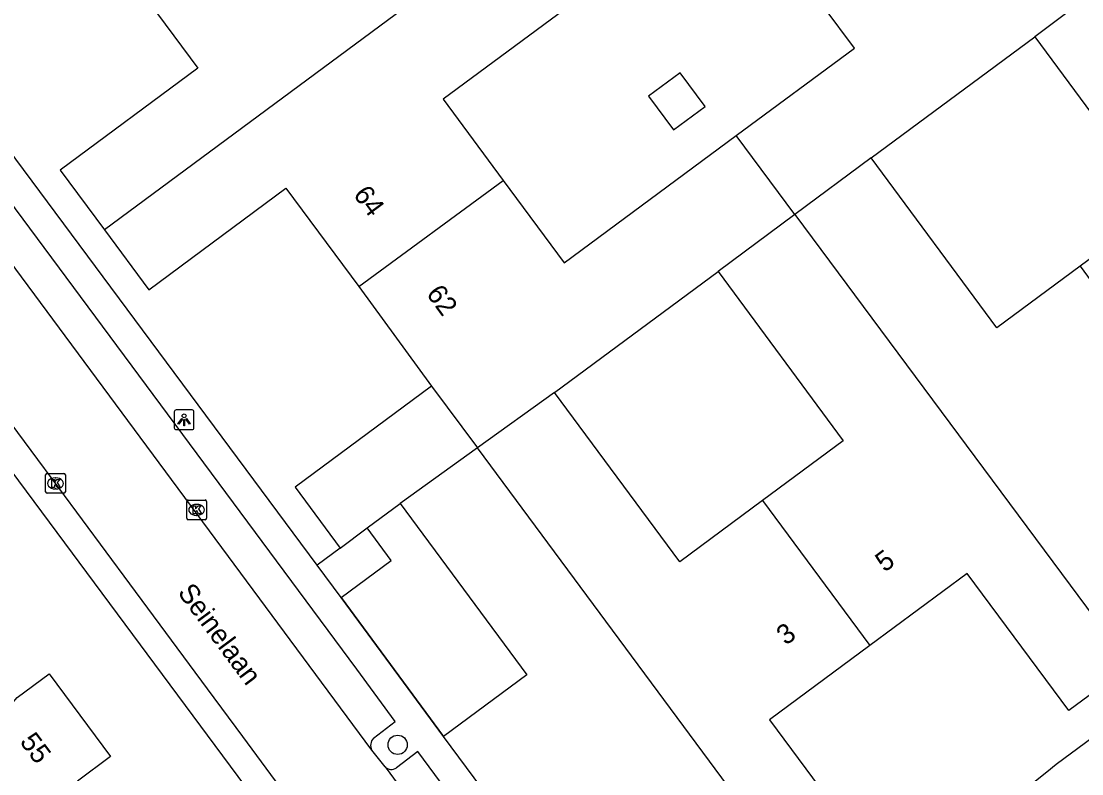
# Model space of a CAD drawing. Extents: x 157767 to 159171, y 387842 to 389425.
# Drawn here: x 158194.7 to 158248.5, y 388797.6 to 388835.7 of the extents above; entities that cross this region are included whole.
import ezdxf

# ---------------------------------------------------------------- set-up
doc = ezdxf.new("R2010")
doc.units = 0
for name, color, linetype in [('IMGEO_Boom', 7, 'Continuous'), ('IMGEO_Kolk', 7, 'Continuous'), ('IMGEO_Lichtpunt', 7, 'Continuous'), ('IMGEO_Muur', 7, 'Continuous'), ('IMGEO_Openbare_ruimte_label', 7, 'Continuous'), ('IMGEO_Pand', 7, 'Continuous'), ('IMGEO_Pand_nummerreeks', 7, 'Continuous'), ('IMGEO_Rijbaan_lokaal_open', 7, 'Continuous'), ('IMGEO_Voetpad_open', 7, 'Continuous')]:
    doc.layers.add(name, color=color, linetype=linetype)

msp = doc.modelspace()

# ---------------------------------------------------------------- linework, layer by layer
at = {"layer": 'IMGEO_Boom'}
msp.add_circle((158213.8, 388799.028), 0.489, dxfattribs=at)
at = {"layer": 'IMGEO_Kolk'}
for p, q in [((158195.942, 388811.858), (158195.942, 388812.71)), ((158196.017, 388812.784), (158196.869, 388812.784)), ((158196.943, 388812.71), (158196.943, 388811.858)), ((158196.43, 388812.564), (158196.455, 388812.564)), ((158196.869, 388811.784), (158196.017, 388811.784)), ((158196.453, 388812.004), (158196.428, 388812.004)), ((158203.101, 388810.516), (158203.101, 388811.368)), ((158203.176, 388811.442), (158204.028, 388811.442)), ((158203.589, 388811.222), (158203.614, 388811.222)), ((158204.102, 388811.368), (158204.102, 388810.516)), ((158203.612, 388810.662), (158203.587, 388810.662)), ((158204.028, 388810.442), (158203.176, 388810.442))]:
    msp.add_line(p, q, dxfattribs=at)
for points in [[(158195.942, 388811.858), (158195.942, 388812.71)], [(158196.017, 388812.784), (158196.869, 388812.784)], [(158196.943, 388812.71), (158196.943, 388811.858)], [(158196.263, 388812.484), (158196.386, 388812.484), (158196.386, 388812.333), (158196.516, 388812.484), (158196.68, 388812.484), (158196.534, 388812.333), (158196.687, 388812.084), (158196.535, 388812.084), (158196.45, 388812.248), (158196.386, 388812.181), (158196.386, 388812.084), (158196.263, 388812.084), (158196.263, 388812.484)], [(158196.869, 388811.784), (158196.017, 388811.784)], [(158203.101, 388810.516), (158203.101, 388811.368)], [(158203.176, 388811.442), (158204.028, 388811.442)], [(158203.422, 388811.142), (158203.545, 388811.142), (158203.545, 388810.991), (158203.675, 388811.142), (158203.839, 388811.142), (158203.693, 388810.991), (158203.846, 388810.742), (158203.694, 388810.742), (158203.609, 388810.906), (158203.545, 388810.839), (158203.545, 388810.742), (158203.422, 388810.742), (158203.422, 388811.142)], [(158204.102, 388811.368), (158204.102, 388810.516)], [(158204.028, 388810.442), (158203.176, 388810.442)]]:
    msp.add_lwpolyline(points, dxfattribs=at)
for centre, start, end in [((158196.019, 388812.708), 91.552, 178.448), ((158196.019, 388812.708), 91.552, 178.448), ((158196.867, 388812.708), 1.552, 88.448), ((158196.867, 388812.708), 1.552, 88.448), ((158196.019, 388811.86), 181.552, 268.448), ((158196.019, 388811.86), 181.552, 268.448), ((158196.867, 388811.86), 271.552, 358.448), ((158196.867, 388811.86), 271.552, 358.448), ((158203.178, 388811.366), 91.552, 178.448), ((158203.178, 388811.366), 91.552, 178.448), ((158204.026, 388811.366), 1.552, 88.448), ((158204.026, 388811.366), 1.552, 88.448), ((158203.178, 388810.518), 181.552, 268.448), ((158203.178, 388810.518), 181.552, 268.448), ((158204.026, 388810.518), 271.552, 358.448), ((158204.026, 388810.518), 271.552, 358.448)]:
    msp.add_arc(centre, 0.0765, start, end, dxfattribs=at)
for centre, major_axis, ratio, start_param, end_param in [((158196.429, 388812.284), (-0.387, 0.002), 0.722429, 4.712389, 7.853982), ((158196.454, 388812.284), (-0.39, 0.002), 0.717154, 1.570796, 4.712389), ((158203.588, 388810.942), (-0.387, 0.002), 0.722429, 4.712389, 7.853982), ((158203.613, 388810.942), (-0.39, 0.002), 0.717154, 1.570796, 4.712389)]:
    msp.add_ellipse(centre, major_axis=major_axis, ratio=ratio, start_param=start_param, end_param=end_param, dxfattribs=at)
at = {"layer": 'IMGEO_Lichtpunt'}
for p, q in [((158202.47, 388815.912), (158202.47, 388815.105)), ((158202.47, 388815.912), (158202.47, 388815.105)), ((158203.372, 388816.007), (158202.564, 388816.007)), ((158203.372, 388816.007), (158202.564, 388816.007)), ((158203.466, 388815.105), (158203.466, 388815.912)), ((158203.466, 388815.105), (158203.466, 388815.912)), ((158202.564, 388815.011), (158203.372, 388815.011)), ((158202.564, 388815.011), (158203.372, 388815.011))]:
    msp.add_line(p, q, dxfattribs=at)
for points in [[(158202.844, 388815.576), (158202.883, 388815.548), (158202.695, 388815.286), (158202.657, 388815.313), (158202.844, 388815.576)], [(158202.946, 388815.528), (158202.993, 388815.528), (158202.993, 388815.206), (158202.946, 388815.206), (158202.946, 388815.528)], [(158203.056, 388815.548), (158203.094, 388815.575), (158203.281, 388815.313), (158203.242, 388815.285), (158203.056, 388815.548)]]:
    msp.add_lwpolyline(points, dxfattribs=at)
msp.add_circle((158202.969, 388815.71), 0.0994, dxfattribs=at)
for centre, start, end in [((158202.564, 388815.912), 90, 180), ((158202.564, 388815.912), 90, 180), ((158203.372, 388815.912), 0, 90), ((158203.372, 388815.912), 0, 90), ((158202.564, 388815.105), 180, 270), ((158202.564, 388815.105), 180, 270), ((158203.372, 388815.105), 270, 0), ((158203.372, 388815.105), 270, 360)]:
    msp.add_arc(centre, 0.0946, start, end, dxfattribs=at)
at = {"layer": 'IMGEO_Muur'}
msp.add_lwpolyline([(158210.93, 388806.491), (158216.127, 388799.452)], dxfattribs=at)
at = {"layer": 'IMGEO_Pand'}
for points in [[(158221.92, 388842.172), (158198.924, 388825.148)], [(158230.97, 388829.922), (158236.969, 388834.362), (158233.89, 388838.49), (158236.592, 388840.505)], [(158199.958, 388838.34), (158203.661, 388833.336), (158196.685, 388828.174), (158198.924, 388825.148)], [(158224.837, 388838.23), (158216.102, 388831.766), (158219.146, 388827.652)], [(158250.033, 388837.877), (158246.117, 388834.934)], [(158237.822, 388828.796), (158246.117, 388834.934)], [(158246.117, 388834.934), (158252.495, 388826.314), (158248.417, 388823.296)], [(158226.528, 388831.918), (158227.794, 388830.207), (158229.393, 388831.39), (158228.127, 388833.101), (158226.528, 388831.918)], [(158219.146, 388827.652), (158222.244, 388823.466), (158230.97, 388829.922)], [(158233.955, 388825.929), (158230.97, 388829.922)], [(158237.822, 388828.796), (158233.955, 388825.929)], [(158248.417, 388823.296), (158244.201, 388820.176), (158237.822, 388828.796)], [(158198.924, 388825.148), (158201.177, 388822.103), (158208.136, 388827.253), (158211.826, 388822.266)], [(158211.826, 388822.266), (158219.146, 388827.652)], [(158233.955, 388825.929), (158230.052, 388823.035)], [(158233.955, 388825.929), (158250.936, 388803.051)], [(158221.757, 388816.897), (158230.052, 388823.035)], [(158230.052, 388823.035), (158236.408, 388814.445), (158232.312, 388811.414)], [(158248.417, 388823.296), (158253.805, 388815.957)], [(158211.826, 388822.266), (158215.524, 388817.21)], [(158215.524, 388817.21), (158208.601, 388812.088), (158210.881, 388809.006)], [(158215.524, 388817.21), (158217.844, 388814.08)], [(158221.757, 388816.897), (158217.844, 388814.08)], [(158232.312, 388811.414), (158228.113, 388808.307), (158221.757, 388816.897)], [(158217.844, 388814.08), (158213.925, 388811.259)], [(158234.83, 388791.168), (158217.844, 388814.08)], [(158212.257, 388810.024), (158213.925, 388811.259)], [(158213.925, 388811.259), (158220.35, 388802.577), (158216.127, 388799.452)], [(158232.312, 388811.414), (158237.749, 388804.059)], [(158210.881, 388809.006), (158212.257, 388810.024)], [(158210.93, 388806.491), (158213.477, 388808.372), (158212.257, 388810.024)], [(158210.881, 388809.006), (158209.711, 388808.142)], [(158210.93, 388806.491), (158209.711, 388808.142)], [(158250.936, 388803.051), (158247.842, 388800.762), (158242.694, 388807.718), (158237.749, 388804.059)], [(158191.043, 388804.245), (158193.097, 388801.458), (158193.887, 388800.724), (158194.506, 388801.432), (158196.119, 388802.63), (158199.238, 388798.431), (158197.556, 388797.187)], [(158237.749, 388804.059), (158232.67, 388800.301), (158237.801, 388793.367), (158234.83, 388791.168)], [(158221.563, 388792.105), (158216.127, 388799.452)]]:
    msp.add_lwpolyline(points, dxfattribs=at)
at = {"layer": 'IMGEO_Rijbaan_lokaal_open'}
for points in [[(158212.495, 388798.756), (158177.609, 388845.868)], [(158217.764, 388783.504), (158217.385, 388783.991), (158215.572, 388786.44), (158211.597, 388791.81), (158209.792, 388794.247), (158205.943, 388799.447), (158204.15, 388801.869), (158200.206, 388807.195), (158196.608, 388812.055), (158193.804, 388815.843), (158192.803, 388817.19), (158186.144, 388826.156), (158184.709, 388828.089), (158182.272, 388831.371), (158180.005, 388834.424), (158179.41, 388835.226), (158177.125, 388838.302), (158173.681, 388842.941)], [(158213.161, 388797.907), (158212.495, 388798.756)], [(158213.161, 388797.907), (158219.956, 388788.702)]]:
    msp.add_lwpolyline(points, dxfattribs=at)
at = {"layer": 'IMGEO_Voetpad_open'}
for points in [[(158209.711, 388808.142), (158173.926, 388856.351), (158167.442, 388865.094)], [(158212.57, 388799.358), (158213.679, 388800.201), (158211.737, 388802.857), (158171.549, 388857.029), (158170.504, 388858.473), (158169.379, 388857.661)], [(158273.729, 388817.629), (158247.214, 388798.037)], [(158189.191, 388816.451), (158191.896, 388815.985), (158192.648, 388814.972), (158218.714, 388779.875)], [(158216.127, 388799.452), (158210.93, 388806.491)], [(158220.069, 388789.243), (158221.163, 388790.076), (158219.762, 388792.004), (158214.816, 388798.68), (158213.737, 388797.858)]]:
    msp.add_lwpolyline(points, dxfattribs=at)
for centre, radius, start, end in [((158212.94, 388799.006), 0.511, 136.4546, 209.3422), ((158213.479, 388798.233), 0.455, 225.7434, 304.5318), ((158311.304, 388718.362), 102.253, 128.81309, 139.96338)]:
    msp.add_arc(centre, radius, start, end, dxfattribs=at)

# ---------------------------------------------------------------- texts
at = {"layer": 'IMGEO_Openbare_ruimte_label'}
msp.add_text('Seinelaan', height=1, rotation=306.5834, dxfattribs=at).set_placement((158202.608, 388806.744))
at = {"layer": 'IMGEO_Pand_nummerreeks'}
for s, rotation, p in [('64', 306.4986, (158211.515, 388826.922)), ('62', 306.182, (158215.22, 388821.895)), ('5', 36.4992, (158238.502, 388807.75)), ('3', 36.4981, (158233.49, 388804.041)), ('55', 306.6061, (158194.599, 388799.176))]:
    msp.add_text(s, height=1, rotation=rotation, dxfattribs=at).set_placement(p)

doc.saveas('drawing.dxf')
